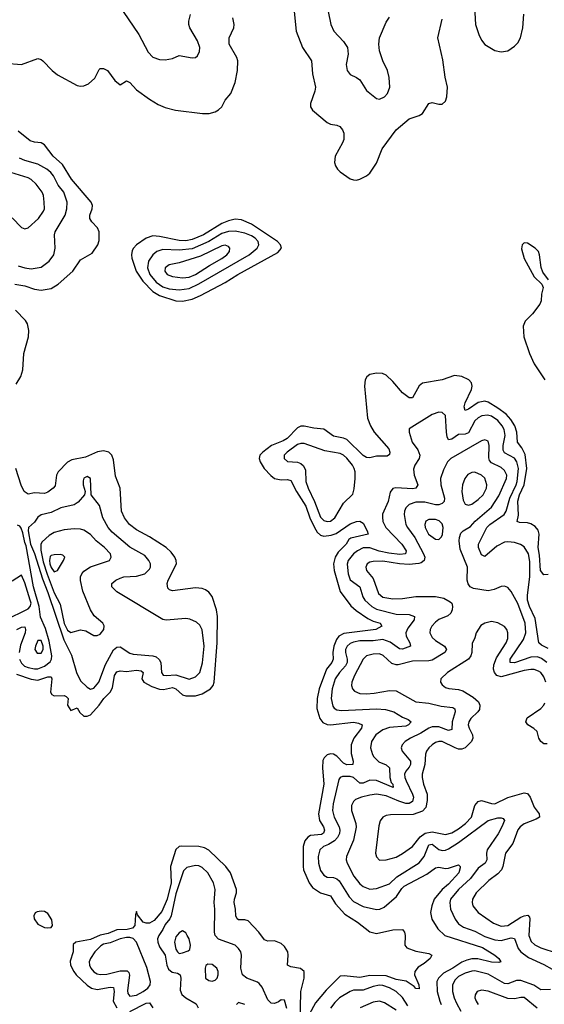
# Model space of a CAD drawing. Header units: inches. Extents: x 1843162 to 1959474, y 907081 to 1016326.
# Tile 495 of 656: x 1885099 to 1888292, y 1001931 to 1007919. Entities that reach past the tile are written whole.
import ezdxf

# ---------------------------------------------------------------- set-up
doc = ezdxf.new("R2010")
doc.units = ezdxf.units.IN
doc.header["$MEASUREMENT"] = 0
doc.layers.add('B8080', color=7, linetype='Continuous')

msp = doc.modelspace()

# ---------------------------------------------------------------- linework, layer by layer
at = {"layer": 'B8080', "color": 5}
for points, elevation in [([(1887862.3, 1008070), (1887873.9, 1007890), (1887893.4, 1007830), (1887910, 1007794.6), (1887930, 1007769.1), (1887990, 1007732.8), (1888030, 1007723.1), (1888070, 1007730.3), (1888110, 1007757.4), (1888130, 1007778.9), (1888148.1, 1007810), (1888161.7, 1007870), (1888167.1, 1007952.9)], 420), ([(1885730, 1007968.9), (1885824.6, 1007830), (1885882.1, 1007722.1), (1885910, 1007692), (1885950, 1007678), (1885984.4, 1007675.6), (1886030, 1007682.4), (1886070, 1007702.4), (1886150, 1007687), (1886169.6, 1007690.4), (1886180.7, 1007699.3), (1886194.2, 1007725.8), (1886195.1, 1007750), (1886181.1, 1007790), (1886134.3, 1007870), (1886128.2, 1007890), (1886128.4, 1007910), (1886138.7, 1007950)], 440), ([(1886770.2, 1007970.2), (1886781.8, 1007850), (1886819.7, 1007750), (1886874.9, 1007670), (1886881.6, 1007590), (1886899.3, 1007510), (1886895.6, 1007484.4), (1886868.9, 1007410), (1886868.7, 1007390), (1886880.4, 1007370), (1886970, 1007294.3), (1886990, 1007283.6), (1887030, 1007277.4), (1887047.3, 1007270), (1887064.9, 1007250), (1887071.6, 1007230), (1887071.3, 1007190), (1887064.9, 1007170), (1887020.2, 1007090), (1887014.7, 1007050), (1887020.8, 1007030), (1887032.9, 1007010), (1887050, 1006994), (1887110, 1006952.1), (1887130, 1006944.7), (1887150, 1006943.8), (1887170, 1006949.3), (1887210, 1006969.4), (1887230, 1006986), (1887270, 1007047.5), (1887306.3, 1007133.7), (1887390, 1007250.2), (1887470, 1007316.9), (1887530, 1007336.2), (1887550, 1007349.2), (1887590, 1007408.7), (1887610, 1007415.6), (1887650, 1007405.3), (1887670, 1007406), (1887690, 1007423), (1887698.4, 1007450), (1887703.2, 1007510), (1887688.6, 1007570), (1887674.5, 1007674.5), (1887644.5, 1007810), (1887670, 1007923)], 420), ([(1886976.5, 1007970), (1886993.4, 1007890), (1887010.4, 1007850), (1887070, 1007786), (1887094, 1007750), (1887098.5, 1007710), (1887086.4, 1007646.4), (1887092.4, 1007610), (1887110, 1007586), (1887150, 1007568.4), (1887170, 1007553.4), (1887210, 1007488.5), (1887270, 1007439.5), (1887290, 1007435.8), (1887319.5, 1007450), (1887338.4, 1007470), (1887351.6, 1007510), (1887347.3, 1007567.3), (1887337.2, 1007610), (1887310, 1007668.7), (1887289.7, 1007730), (1887285.7, 1007770), (1887289.7, 1007810), (1887330, 1007904.9), (1887350, 1007934)], 440), ([(1885010, 1007654), (1885110, 1007647), (1885210, 1007682.4), (1885230, 1007678), (1885240.7, 1007670), (1885298, 1007610), (1885330, 1007584.4), (1885450, 1007519.2), (1885470, 1007514.7), (1885490, 1007517.3), (1885518.4, 1007530), (1885556.3, 1007563.7), (1885583.3, 1007616.7), (1885590, 1007623), (1885610, 1007623), (1885634, 1007610), (1885678.8, 1007550), (1885710, 1007524), (1885750, 1007548.2), (1885770, 1007537.6), (1885810, 1007493.1), (1885890, 1007436.4), (1885943, 1007403), (1885984.5, 1007384.5), (1886048.2, 1007368.2), (1886211, 1007349), (1886252, 1007348), (1886290, 1007358.9), (1886310, 1007370.3), (1886329.7, 1007390), (1886349.7, 1007430), (1886383.5, 1007470), (1886410, 1007538), (1886424.5, 1007610), (1886426.3, 1007670), (1886420.6, 1007690), (1886374.8, 1007770), (1886374, 1007810), (1886402.3, 1007870), (1886404.6, 1007890), (1886396.4, 1007930)], 420), ([(1885070, 1006310.6), (1885130, 1006300.4), (1885190, 1006280.7), (1885230, 1006275.3), (1885290, 1006285.1), (1885334.2, 1006310), (1885423.2, 1006390), (1885470, 1006459.3), (1885541.2, 1006498.8), (1885574.7, 1006550), (1885583.5, 1006576.5), (1885583.9, 1006630), (1885573.4, 1006653.4), (1885538.5, 1006690), (1885526, 1006710), (1885526.2, 1006730), (1885540.2, 1006770), (1885542.2, 1006790), (1885534.6, 1006810), (1885415.2, 1006950), (1885359.5, 1007039.5), (1885302.7, 1007090), (1885250, 1007157.9), (1885230, 1007170.5), (1885190, 1007174.8), (1885163, 1007183), (1885090, 1007241.4)], 420), ([(1885090, 1006422.2), (1885130, 1006410.2), (1885170, 1006405), (1885230, 1006414.2), (1885278.3, 1006450), (1885307.4, 1006490), (1885314.8, 1006530), (1885311.8, 1006610), (1885315.7, 1006630), (1885375.2, 1006730), (1885386.9, 1006770), (1885388.4, 1006810), (1885367.1, 1006870), (1885334, 1006914), (1885304.7, 1006970), (1885289, 1006990), (1885263.8, 1007010), (1885210, 1007039.9), (1885130, 1007062.5), (1885097.3, 1007077.3)], 440), ([(1885053.6, 1006713.6), (1885110, 1006654.6), (1885130, 1006647.6), (1885150, 1006652.8), (1885214.6, 1006710), (1885245.2, 1006754.8), (1885249.9, 1006770), (1885247.9, 1006810), (1885244.1, 1006850), (1885235.9, 1006870), (1885199.7, 1006919.7), (1885170, 1006946.7), (1885150, 1006958.3), (1885046.2, 1006990)], 460), ([(1888316.6, 1006336.6), (1888283, 1006383), (1888273, 1006413), (1888263.5, 1006490), (1888256.2, 1006510), (1888235.6, 1006530), (1888190, 1006560.5), (1888170, 1006562), (1888158, 1006550), (1888154.2, 1006525.8), (1888170, 1006468), (1888230, 1006355.5), (1888277.1, 1006310), (1888284.4, 1006290), (1888274.6, 1006250), (1888272.6, 1006210), (1888264.9, 1006190), (1888220.3, 1006130), (1888174.8, 1006085.2), (1888163.8, 1006056.2), (1888168.3, 1005990), (1888202.4, 1005890), (1888230, 1005826.7), (1888295.8, 1005730)], 420), ([(1885077.4, 1005702.6), (1885105.5, 1005750), (1885117.7, 1005790), (1885124.4, 1005890), (1885154, 1005990), (1885155.9, 1006030), (1885146.8, 1006070), (1885133.8, 1006090), (1885073.2, 1006153.2)], 420), ([(1888315.5, 1004544.5), (1888290, 1004543.8), (1888268.4, 1004570), (1888263.4, 1004663.4), (1888254.9, 1004710), (1888259.9, 1004790), (1888254.5, 1004814.5), (1888237.2, 1004837.2), (1888210, 1004853.7), (1888190, 1004860.1), (1888141.1, 1004861.1), (1888127.6, 1004867.6), (1888134.9, 1004905.1), (1888131.1, 1004991.1), (1888141.5, 1005030), (1888169.7, 1005090), (1888185.6, 1005190), (1888174.6, 1005274.6), (1888155.9, 1005315.9), (1888129.9, 1005350), (1888124.1, 1005410), (1888112.2, 1005450), (1888088.3, 1005488.3), (1888059.5, 1005519.5), (1888010, 1005556.8), (1887950, 1005593.6), (1887930, 1005599.6), (1887890, 1005592.1), (1887830, 1005551.4), (1887810, 1005543), (1887805.2, 1005565.2), (1887809.5, 1005590), (1887848.6, 1005670), (1887853.8, 1005690), (1887849.9, 1005710), (1887832.2, 1005730), (1887790, 1005750.3), (1887745, 1005755), (1887670, 1005729.7), (1887550, 1005708.7), (1887530, 1005692.6), (1887490, 1005619.3), (1887470, 1005618.6), (1887429.4, 1005649.4), (1887370, 1005719.9), (1887330, 1005757.1), (1887306.8, 1005766.8), (1887270, 1005769.9), (1887230, 1005760.6), (1887212.4, 1005747.6), (1887202.4, 1005730), (1887198.8, 1005690), (1887215.9, 1005495.9), (1887234.1, 1005450), (1887256.3, 1005410), (1887346, 1005310), (1887352.1, 1005290), (1887350, 1005275.3), (1887335.8, 1005264.2), (1887270, 1005265.3), (1887230, 1005255.2), (1887210, 1005257), (1887190, 1005268.2), (1887090, 1005366.1), (1887070, 1005374.8), (1887010, 1005387.4), (1886950, 1005429.9), (1886890, 1005435), (1886830, 1005448.2), (1886810, 1005446.9), (1886790, 1005437.4), (1886727.1, 1005372.9), (1886702.3, 1005357.7), (1886631.3, 1005330), (1886578.7, 1005290), (1886561.2, 1005270), (1886556.3, 1005250), (1886562.8, 1005230), (1886587.9, 1005190), (1886627, 1005147), (1886650, 1005129.6), (1886690, 1005120.5), (1886730, 1005123.6), (1886750, 1005116.2), (1886783.1, 1005050), (1886840.4, 1004960.4), (1886865.1, 1004890), (1886893.9, 1004830), (1886910, 1004802.7), (1886930, 1004784.1), (1886950, 1004779.3), (1886995.7, 1004784.3), (1887024.5, 1004795.5), (1887110, 1004852.5), (1887150, 1004867), (1887170, 1004869.2), (1887190, 1004856.9), (1887215, 1004810), (1887219.5, 1004790), (1887113.8, 1004766.2), (1887102.8, 1004757.2), (1887087.2, 1004730), (1887038.4, 1004681.6), (1887019.7, 1004650), (1887008.7, 1004610), (1887012.7, 1004570), (1887050, 1004442.7), (1887115.2, 1004355.2), (1887147.2, 1004327.2), (1887217.8, 1004277.8), (1887250, 1004261.1), (1887293.8, 1004250), (1887302.8, 1004230), (1887267, 1004210), (1887072.9, 1004187.1), (1887041.7, 1004170), (1887027.4, 1004150), (1887011.4, 1004110), (1887004.2, 1004070), (1887007.8, 1004030), (1886999.1, 1004010), (1886967.4, 1003970), (1886922.7, 1003850), (1886909.3, 1003790), (1886907.2, 1003730), (1886925.1, 1003670), (1886945.1, 1003645.1), (1886970, 1003632.7), (1886990.9, 1003630.9), (1887130, 1003647.4), (1887161.3, 1003641.3), (1887183.6, 1003630), (1887179.5, 1003610), (1887132.2, 1003550), (1887115.7, 1003510), (1887116.8, 1003456.8), (1887128.6, 1003410), (1887126, 1003390), (1887090, 1003388), (1887070, 1003397.7), (1887030, 1003439.6), (1887010, 1003452.2), (1886990, 1003454.5), (1886970, 1003447.6), (1886951.9, 1003430), (1886945.1, 1003414.9), (1886941.3, 1003370), (1886951.1, 1003270), (1886917.6, 1003090), (1886924.6, 1003050), (1886948.6, 1003010), (1886955.2, 1002990), (1886948.7, 1002971.3), (1886936.7, 1002963.3), (1886870, 1002957), (1886852.1, 1002947.9), (1886833.9, 1002926.1), (1886823.9, 1002890), (1886823.6, 1002770), (1886827.2, 1002750), (1886860.5, 1002670), (1886881.7, 1002641.7), (1886930, 1002608.3), (1886990, 1002590.7), (1887022.1, 1002542.1), (1887078.5, 1002478.5), (1887154.7, 1002430), (1887230, 1002371.7), (1887270, 1002361.3), (1887370, 1002383.7), (1887430, 1002385.5), (1887441.3, 1002370), (1887446, 1002350), (1887443.6, 1002290), (1887455.3, 1002275.3), (1887510, 1002253.8), (1887590, 1002239.6), (1887608, 1002230), (1887598.4, 1002210), (1887561.1, 1002178.9), (1887523.9, 1002156.1), (1887504, 1002130), (1887503, 1002110), (1887528.4, 1002050), (1887530, 1002026), (1887510, 1002027.8), (1887499.5, 1002039.5), (1887451.7, 1002071.7), (1887390, 1002081.2), (1887330, 1002104.2), (1887230, 1002105.6), (1887170, 1002094.6), (1887074.7, 1002105.3), (1887050, 1002101.4), (1886963.5, 1002016.5), (1886899.1, 1001940.9), (1886860.8, 1001870)], 420), ([(1888314.9, 1004094.9), (1888275.4, 1004115.4), (1888259, 1004130), (1888237, 1004277), (1888202.4, 1004350), (1888190.5, 1004390), (1888190, 1004419.1), (1888204.4, 1004530), (1888204.3, 1004624.3), (1888195.4, 1004670), (1888170, 1004713.7), (1888147.6, 1004727.6), (1888110, 1004740.7), (1888070, 1004744.5), (1888050, 1004741.1), (1888002.7, 1004717.3), (1887930, 1004654), (1887910, 1004664.7), (1887891.8, 1004710), (1887891.2, 1004730), (1887941.6, 1004830), (1887961.3, 1004850), (1888047, 1004910), (1888060.9, 1004930), (1888081.5, 1005010), (1888121.6, 1005090), (1888127.3, 1005110), (1888135.2, 1005190), (1888124.6, 1005230), (1888110, 1005253.2), (1888050, 1005284.6), (1888040.7, 1005300.7), (1888041.1, 1005330), (1888053.8, 1005390), (1888047, 1005427), (1888036.6, 1005450), (1888010, 1005481.2), (1887970, 1005507.5), (1887946.6, 1005513.4), (1887912.7, 1005510), (1887890, 1005498.3), (1887870, 1005480.6), (1887830, 1005407.2), (1887810, 1005399.5), (1887770, 1005395.7), (1887730, 1005369.2), (1887710, 1005363.9), (1887701.5, 1005381.5), (1887696.2, 1005410), (1887691.3, 1005511.3), (1887670.6, 1005530.6), (1887650, 1005533.1), (1887610, 1005517.8), (1887468.9, 1005431.1), (1887470.3, 1005410), (1887487.6, 1005350), (1887522.6, 1005302.6), (1887534.4, 1005270), (1887530.8, 1005250), (1887505.1, 1005210), (1887495, 1005185), (1887499.6, 1005150), (1887522.3, 1005090), (1887510, 1005071.1), (1887492.9, 1005067.1), (1887387.9, 1005072.1), (1887370, 1005068.4), (1887354.9, 1005045.1), (1887341, 1004990), (1887307.8, 1004912.2), (1887306.5, 1004893.5), (1887310, 1004868.2), (1887327.8, 1004830), (1887424.4, 1004730), (1887450.7, 1004690), (1887448.3, 1004671.7), (1887413.2, 1004666.8), (1887345.8, 1004674.2), (1887286.4, 1004686.4), (1887230, 1004707.2), (1887190, 1004707.4), (1887154.6, 1004690), (1887130, 1004669.9), (1887099.1, 1004630), (1887093, 1004607), (1887098.4, 1004550), (1887110, 1004513.6), (1887168.6, 1004470), (1887188.6, 1004410), (1887199.6, 1004390), (1887242.5, 1004350), (1887270, 1004334.6), (1887390, 1004303), (1887470, 1004300.9), (1887501.1, 1004290), (1887499.7, 1004270), (1887460.9, 1004219.1), (1887450.1, 1004190), (1887452, 1004170), (1887474, 1004130), (1887478, 1004110), (1887430, 1004091.2), (1887410, 1004093.3), (1887353.3, 1004133.3), (1887310, 1004150.3), (1887250, 1004142.3), (1887170, 1004142.6), (1887130, 1004134.1), (1887110, 1004125), (1887092.1, 1004110), (1887083, 1004090), (1887081.6, 1004070), (1887092.8, 1004030), (1887092.7, 1004010), (1887082.7, 1003990), (1887045.9, 1003950), (1887019.4, 1003910), (1887001.3, 1003850), (1886995.7, 1003790), (1887004.9, 1003744.9), (1887012.7, 1003732.7), (1887030, 1003721.5), (1887057.4, 1003717.4), (1887270, 1003728.2), (1887324.7, 1003724.7), (1887376.9, 1003710), (1887430, 1003677.2), (1887464.3, 1003664.3), (1887481.7, 1003650), (1887466, 1003630), (1887450, 1003623.4), (1887350, 1003613.9), (1887310, 1003600.1), (1887266, 1003570), (1887240.9, 1003530), (1887235, 1003490), (1887246.2, 1003450), (1887255.4, 1003435.4), (1887285.7, 1003405.7), (1887330, 1003387), (1887349.3, 1003370), (1887351.8, 1003310), (1887361, 1003281), (1887370.1, 1003270), (1887372.7, 1003250), (1887270, 1003292.7), (1887230, 1003293.7), (1887190, 1003277), (1887170, 1003276.4), (1887130.2, 1003310.2), (1887110, 1003317.4), (1887063.1, 1003316.9), (1887049.2, 1003310.8), (1887040.9, 1003299.1), (1887007.5, 1003150), (1887004, 1003110), (1887012.7, 1003070), (1887043.4, 1003010), (1887047.8, 1002990), (1887045.5, 1002970), (1887033.5, 1002946.5), (1887014.3, 1002925.7), (1886977.9, 1002902.1), (1886949.1, 1002890), (1886926.4, 1002870), (1886915.7, 1002830), (1886917.7, 1002790), (1886930, 1002744.6), (1886950, 1002715.9), (1886970, 1002704.8), (1887010, 1002701.4), (1887030, 1002693.6), (1887042.9, 1002682.9), (1887105.3, 1002585.3), (1887130, 1002557), (1887190, 1002525.9), (1887270, 1002508.2), (1887290.4, 1002509.6), (1887318.4, 1002521.6), (1887392.3, 1002587.7), (1887424.7, 1002635.3), (1887440.2, 1002650), (1887576.4, 1002723.6), (1887630, 1002761.7), (1887650, 1002765.3), (1887690, 1002756.8), (1887710, 1002758.9), (1887770, 1002779.5), (1887780.4, 1002770), (1887780.9, 1002760.9), (1887772.3, 1002730), (1887710, 1002660.9), (1887670, 1002629.9), (1887621.9, 1002570), (1887608, 1002530), (1887600.4, 1002490), (1887608.1, 1002448.1), (1887643.5, 1002390), (1887687.2, 1002350), (1887915.7, 1002275.7), (1887990.2, 1002230), (1888016, 1002210), (1888027.3, 1002190), (1888014.7, 1002185.3), (1887971.6, 1002188.4), (1887888.2, 1002208.2), (1887850, 1002206.9), (1887820.2, 1002199.8), (1887790, 1002186.9), (1887735, 1002150), (1887679.3, 1002120.7), (1887647.5, 1002090), (1887638.1, 1002070), (1887639.3, 1002010), (1887655.3, 1001950), (1887665.3, 1001930)], 440), ([(1888307.2, 1004010), (1888274.5, 1004034.5), (1888250, 1004043.7), (1888210, 1004041.6), (1888110, 1004007.6), (1888085.1, 1004010), (1888085.3, 1004030), (1888164.6, 1004150), (1888180.3, 1004190), (1888175.3, 1004250), (1888130, 1004368.2), (1888090, 1004442), (1888070, 1004465.1), (1888050, 1004474.5), (1888030, 1004471.8), (1887986.7, 1004453.3), (1887950, 1004445.2), (1887860.9, 1004460.9), (1887841.4, 1004470), (1887827.8, 1004487.8), (1887821.6, 1004510), (1887824.1, 1004590), (1887779.4, 1004699.4), (1887773.9, 1004750), (1887775.3, 1004770), (1887784.3, 1004795.7), (1887798.4, 1004810), (1887842.2, 1004837.8), (1887871, 1004870), (1887970, 1004954.8), (1888015.6, 1005024.4), (1888061.7, 1005130), (1888063.2, 1005150), (1888050, 1005178.5), (1888030, 1005195.2), (1887970, 1005224.5), (1887959.2, 1005239.2), (1887954.6, 1005254.6), (1887955.9, 1005330), (1887950, 1005355.6), (1887930, 1005365.1), (1887910, 1005358), (1887722.4, 1005250), (1887702, 1005230), (1887678.1, 1005181.9), (1887659.7, 1005130), (1887663.2, 1005090), (1887685.4, 1005010), (1887682.1, 1004990), (1887670, 1004976), (1887650.8, 1004969.2), (1887630, 1004969.5), (1887564.4, 1004984.4), (1887510, 1004985.6), (1887469.3, 1004970.7), (1887449.2, 1004950.8), (1887441.1, 1004930), (1887439.8, 1004910), (1887450.1, 1004850), (1887459.5, 1004830), (1887504.6, 1004770), (1887557.8, 1004670), (1887564.2, 1004650), (1887560.1, 1004630), (1887542.9, 1004617.1), (1887527.7, 1004612.3), (1887470, 1004606.5), (1887410, 1004610.2), (1887310, 1004626.5), (1887250, 1004625.2), (1887230, 1004620.8), (1887213.2, 1004610), (1887206, 1004590), (1887210.9, 1004570), (1887250, 1004521.6), (1887282.8, 1004430), (1887310, 1004408.2), (1887370, 1004397.4), (1887430, 1004399.9), (1887510, 1004411.4), (1887630, 1004411.9), (1887681.2, 1004401.2), (1887719.5, 1004379.5), (1887728.4, 1004370), (1887733.4, 1004350), (1887732.1, 1004330), (1887722.7, 1004310), (1887705.8, 1004294.2), (1887650, 1004270.5), (1887630, 1004255), (1887607.7, 1004230), (1887597.4, 1004210), (1887596.3, 1004190), (1887610, 1004162.6), (1887630, 1004143.2), (1887684.9, 1004110), (1887696.9, 1004090), (1887687.3, 1004070), (1887610, 1004023.9), (1887590, 1004019.1), (1887490, 1004018.7), (1887403.3, 1003996.7), (1887390, 1003995.7), (1887364.3, 1004004.3), (1887312.1, 1004052.1), (1887290, 1004061.8), (1887250, 1004061.1), (1887210.4, 1004050), (1887189.2, 1004030.8), (1887136.4, 1003930), (1887120.4, 1003890), (1887118.7, 1003870), (1887124.3, 1003850), (1887136.1, 1003836.1), (1887170, 1003821.3), (1887210, 1003819.1), (1887256.5, 1003823.5), (1887350, 1003839.8), (1887390, 1003837.1), (1887510.1, 1003770.1), (1887590, 1003762.1), (1887663.6, 1003743.6), (1887735.5, 1003735.5), (1887747.3, 1003727.3), (1887750.1, 1003710), (1887730.5, 1003650), (1887730, 1003601.6), (1887710, 1003596.8), (1887650, 1003618.3), (1887610, 1003618.3), (1887589, 1003611), (1887539.9, 1003580.1), (1887478.4, 1003550), (1887445.8, 1003530), (1887427.2, 1003510), (1887421.6, 1003490), (1887427.3, 1003470), (1887476.9, 1003410), (1887477.2, 1003390), (1887470, 1003372.9), (1887449.5, 1003350), (1887441.9, 1003330), (1887443.1, 1003310), (1887450.7, 1003290), (1887490.5, 1003210), (1887495, 1003190), (1887490, 1003165.4), (1887470, 1003152.4), (1887450, 1003153.2), (1887406.5, 1003166.5), (1887330, 1003199.4), (1887271.8, 1003208.2), (1887230, 1003203.6), (1887179.3, 1003190), (1887143.8, 1003176.2), (1887130, 1003164.7), (1887119.6, 1003140.4), (1887119, 1003110), (1887145.6, 1003030), (1887148, 1003008), (1887131.3, 1002930), (1887087.7, 1002830), (1887086.5, 1002810), (1887091.6, 1002790), (1887132.1, 1002710), (1887170, 1002662.9), (1887190, 1002647.8), (1887230, 1002632.2), (1887270, 1002635.7), (1887350, 1002664.8), (1887394, 1002706), (1887530, 1002792.5), (1887561.9, 1002830), (1887590, 1002900.1), (1887610, 1002904.8), (1887650, 1002873.3), (1887670, 1002867.5), (1887690, 1002869.6), (1887710, 1002876.8), (1887770, 1002914.3), (1887950, 1003049.4), (1888010, 1003065.3), (1888030, 1003066.2), (1888041.1, 1003061.1), (1888049.1, 1003050), (1888033.4, 1003010), (1888011.5, 1002968.5), (1887944.2, 1002870), (1887939.6, 1002850), (1887942.2, 1002810), (1887932.7, 1002790), (1887890, 1002758.9), (1887842.7, 1002697.3), (1887770, 1002630.4), (1887721.7, 1002570), (1887717.2, 1002550), (1887722.1, 1002510), (1887749.3, 1002449.3), (1887770, 1002421), (1887799.9, 1002399.9), (1887870, 1002375.4), (1887930, 1002344.4), (1887990, 1002322.4), (1888030, 1002318.6), (1888090, 1002335.1), (1888110, 1002332.2), (1888133.1, 1002270), (1888150.1, 1002250), (1888196.5, 1002216.5), (1888290, 1002172.7), (1888390, 1002116.4)], 460), ([(1885079.7, 1003939.7), (1885170, 1003909.2), (1885210, 1003903.2), (1885270, 1003922), (1885290, 1003922.6), (1885295.9, 1003910), (1885287.5, 1003830), (1885294.6, 1003814.6), (1885310, 1003808.1), (1885369.4, 1003809.4), (1885383, 1003803), (1885394, 1003790), (1885390.6, 1003750), (1885410, 1003717.3), (1885450, 1003734), (1885465.4, 1003705.4), (1885490, 1003683.5), (1885510, 1003683.1), (1885530, 1003692), (1885582.6, 1003750), (1885610.7, 1003790), (1885650.3, 1003830), (1885664.3, 1003855.7), (1885676.7, 1003930), (1885690, 1003953.5), (1885710, 1003960.2), (1885750, 1003956), (1885810, 1003963.3), (1885838.7, 1003958.7), (1885850.7, 1003950), (1885843.1, 1003910), (1885854.3, 1003890), (1885904.1, 1003864.1), (1885950, 1003848.3), (1885973.9, 1003846.1), (1886030, 1003857.6), (1886050, 1003850.1), (1886090, 1003813.1), (1886110, 1003806.3), (1886170, 1003807.3), (1886210, 1003820.3), (1886261.4, 1003850), (1886276, 1003870), (1886282.1, 1003890), (1886300.3, 1004130), (1886303.7, 1004290), (1886297.2, 1004330), (1886270, 1004411.1), (1886250, 1004437.8), (1886230, 1004451.8), (1886210, 1004459.8), (1886170, 1004464.2), (1886030, 1004445), (1886010.9, 1004450.9), (1886001.6, 1004461.6), (1885997.3, 1004490), (1886003.8, 1004510), (1886052.8, 1004610), (1886051.8, 1004630), (1886044.1, 1004650), (1886021.2, 1004681.2), (1885989.8, 1004710), (1885890, 1004775.2), (1885810, 1004816.8), (1885767.4, 1004850), (1885737.7, 1004890), (1885719.9, 1004930), (1885709.9, 1005070), (1885683.1, 1005143.1), (1885670, 1005242.9), (1885659.3, 1005270), (1885641.8, 1005290), (1885610, 1005297.5), (1885571.9, 1005291.9), (1885500.7, 1005259.3), (1885417.5, 1005242.5), (1885390.7, 1005229.3), (1885334.3, 1005170), (1885322.8, 1005150), (1885314.9, 1005085.1), (1885302.9, 1005070), (1885270, 1005046), (1885250, 1005037.9), (1885190, 1005041.7), (1885150, 1005034.6), (1885127, 1005050), (1885107.5, 1005087.5), (1885075.9, 1005190)], 420), ([(1885098.2, 1004030), (1885110, 1004005.1), (1885128.4, 1003988.4), (1885150, 1003978.8), (1885190, 1003971.2), (1885210, 1003972.2), (1885250, 1003988), (1885285.3, 1004014.7), (1885293.8, 1004030), (1885296, 1004050), (1885279.1, 1004139.1), (1885256.2, 1004216.2), (1885225.6, 1004285.6), (1885218.8, 1004350), (1885183.4, 1004470), (1885139.3, 1004719.3), (1885130, 1004740.5), (1885118.5, 1004798.5), (1885107.7, 1004827.7), (1885099.5, 1004839.5), (1885085.8, 1004845.8)], 440), ([(1885010, 1004267.1), (1885150, 1004337.3), (1885163.9, 1004350), (1885168.4, 1004370), (1885164, 1004390), (1885130, 1004494.6), (1885110, 1004540.5), (1885054.6, 1004505.4)], 460), ([(1885082.3, 1004210), (1885110, 1004224.2), (1885130, 1004226.4), (1885135.7, 1004210), (1885132.5, 1004190), (1885103.9, 1004116.1), (1885095.8, 1004070)], 440), ([(1888301.6, 1003890), (1888290, 1003922.2), (1888270, 1003949.2), (1888257.3, 1003957.3), (1888230, 1003967), (1888210, 1003968.1), (1888170, 1003962), (1888030, 1003922.2), (1888002.6, 1003930), (1887988.7, 1003948.7), (1887982, 1003970), (1887983.9, 1003996.1), (1888001.7, 1004038.3), (1888060.2, 1004130), (1888070, 1004156), (1888070.6, 1004190.6), (1888064.4, 1004210), (1888049.8, 1004229.8), (1888010, 1004251.9), (1887970, 1004259.7), (1887930, 1004249.7), (1887905.5, 1004234.5), (1887876.5, 1004190), (1887870, 1004159), (1887853.5, 1004126.5), (1887851.2, 1004071.2), (1887845.5, 1004050), (1887831, 1004030), (1887703.7, 1003950), (1887662, 1003910), (1887661.3, 1003890), (1887670, 1003874), (1887690, 1003858.9), (1887711.1, 1003851.1), (1887770, 1003845.6), (1887796.7, 1003836.7), (1887859.2, 1003799.2), (1887890.8, 1003770), (1887899.5, 1003750), (1887896.7, 1003723.3), (1887888.4, 1003710), (1887844.6, 1003670), (1887831.9, 1003648.1), (1887829.5, 1003630), (1887833.9, 1003610), (1887854.6, 1003570), (1887856.3, 1003550), (1887849.1, 1003530), (1887810, 1003491.3), (1887790, 1003483.7), (1887770, 1003483.6), (1887750, 1003490.3), (1887670, 1003529.3), (1887650, 1003529.3), (1887630, 1003522.7), (1887609.2, 1003510), (1887589.6, 1003490.4), (1887574.8, 1003470), (1887568.5, 1003451.5), (1887565.8, 1003390), (1887549.6, 1003330), (1887548.6, 1003311.4), (1887557.6, 1003270), (1887579.2, 1003210), (1887579.9, 1003170), (1887571.5, 1003128.5), (1887550, 1003106), (1887494.6, 1003085.4), (1887355.8, 1003084.3), (1887330, 1003079.4), (1887310, 1003068.5), (1887293.4, 1003046.6), (1887284.2, 1003015.8), (1887264.7, 1002850), (1887270, 1002828), (1887290, 1002808.8), (1887330, 1002809.1), (1887390, 1002826.4), (1887430, 1002848.1), (1887489.8, 1002890), (1887536.4, 1002950), (1887567.8, 1002972.2), (1887610, 1002979.9), (1887690, 1002963.6), (1887730, 1002974.8), (1887770, 1002998.6), (1887812.2, 1003030), (1887848.8, 1003070), (1887870, 1003139.6), (1887890, 1003165.1), (1887910, 1003170.7), (1887970, 1003151.6), (1887990, 1003151.1), (1888070, 1003188.1), (1888170, 1003216.6), (1888190, 1003213), (1888206, 1003190), (1888229.5, 1003130), (1888260.2, 1003090), (1888262.7, 1003070), (1888243.2, 1003056.8), (1888170, 1003028.8), (1888145.1, 1003010), (1888130, 1002991.4), (1888099.6, 1002910), (1888056.6, 1002850), (1888039.4, 1002770), (1888030.6, 1002750), (1888010, 1002723.8), (1887955.3, 1002684.7), (1887876.8, 1002610), (1887854.3, 1002570), (1887852.3, 1002550), (1887857.8, 1002530), (1887889.7, 1002489.7), (1887983.7, 1002423.7), (1888030, 1002406.2), (1888070, 1002410.1), (1888150, 1002460.5), (1888170, 1002470.1), (1888192.8, 1002472.8), (1888201.8, 1002461.8), (1888204.1, 1002450), (1888198, 1002350), (1888212.5, 1002312.5), (1888233.6, 1002293.6), (1888270, 1002274.6), (1888370, 1002241.7)], 480), ([(1888310, 1003514.3), (1888290, 1003516), (1888270, 1003529.3), (1888258.4, 1003550), (1888248.4, 1003590), (1888228.9, 1003608.9), (1888190.8, 1003630), (1888179.6, 1003650), (1888186.9, 1003673.1), (1888270, 1003731.1), (1888289.4, 1003750), (1888295.5, 1003764.5)], 480), ([(1886806.1, 1001810), (1886810.4, 1002010), (1886830.6, 1002090), (1886829.7, 1002130), (1886808.1, 1002148.1), (1886750, 1002158.2), (1886728.3, 1002168.3), (1886734.2, 1002230), (1886730.7, 1002250), (1886710, 1002283.1), (1886690, 1002301.4), (1886650, 1002318.2), (1886610, 1002314.7), (1886590, 1002322.6), (1886554.8, 1002370), (1886490, 1002438), (1886470, 1002445.8), (1886430, 1002445), (1886422.6, 1002450), (1886414, 1002470), (1886412.8, 1002510), (1886405.4, 1002550), (1886406.6, 1002570), (1886419.5, 1002610), (1886418.5, 1002630), (1886383, 1002730), (1886354.2, 1002770), (1886250, 1002868.7), (1886223.4, 1002883.4), (1886190, 1002891.7), (1886086.4, 1002893.6), (1886069.6, 1002890.4), (1886050, 1002873.3), (1886017.7, 1002770), (1886021.3, 1002670), (1885997.4, 1002570), (1885965.3, 1002494.7), (1885918.4, 1002441.6), (1885890, 1002425.5), (1885870, 1002423.7), (1885851, 1002431), (1885815.8, 1002475.8), (1885810, 1002495.1), (1885804.1, 1002475.9), (1885800.8, 1002410), (1885785.5, 1002394.5), (1885753.4, 1002386.6), (1885690, 1002383.4), (1885638, 1002362), (1885590, 1002350.9), (1885530, 1002325), (1885442, 1002310), (1885425.5, 1002294.5), (1885424.1, 1002250), (1885407.1, 1002192.9), (1885409.3, 1002170), (1885428.1, 1002130), (1885442.8, 1002110), (1885510, 1002048), (1885537.1, 1002030), (1885570, 1002020.8), (1885650, 1002036.1), (1885670, 1002033.1), (1885675.3, 1002010), (1885668, 1001950), (1885690.5, 1001910)], 420), ([(1886726.1, 1001906.1), (1886710, 1001956), (1886690, 1001958.7), (1886674.3, 1001945.7), (1886650, 1001935.1), (1886630, 1001937.6), (1886623.3, 1001943.3), (1886610, 1001958.3), (1886575.2, 1002035.2), (1886557.7, 1002057.7), (1886546, 1002066), (1886480.7, 1002090), (1886456, 1002110), (1886444.8, 1002150), (1886449.8, 1002230), (1886445, 1002250), (1886431.9, 1002270), (1886409.7, 1002290), (1886310, 1002327.5), (1886289.2, 1002349.2), (1886284.5, 1002370), (1886287.3, 1002510), (1886282.7, 1002550), (1886288.7, 1002630), (1886279.2, 1002670), (1886245.2, 1002730), (1886210, 1002763.4), (1886190, 1002773.3), (1886170, 1002776.1), (1886116.1, 1002763.9), (1886096.4, 1002743.6), (1886050, 1002602.7), (1886022.1, 1002470), (1886012.2, 1002450), (1885984, 1002416), (1885970, 1002385.8), (1885945.4, 1002350), (1885939, 1002330), (1885939.1, 1002310), (1885950, 1002280.2), (1885984.5, 1002230), (1885994.8, 1002170), (1886004, 1002144), (1886027.2, 1002127.2), (1886060, 1002120), (1886075.6, 1002110), (1886079.1, 1002090), (1886076.5, 1002016.5), (1886087, 1001990), (1886110.1, 1001970.1), (1886173.5, 1001933.5), (1886186.3, 1001910)], 440), ([(1888330, 1002021.6), (1888270, 1002019.5), (1888227.5, 1002047.5), (1888150, 1002075.6), (1888123.2, 1002076.8), (1888070, 1002055), (1888050, 1002058.7), (1887950, 1002115.3), (1887870, 1002134.9), (1887850, 1002133.7), (1887810, 1002121.2), (1887770, 1002099.6), (1887750, 1002080.7), (1887734.2, 1002050), (1887732.7, 1002010), (1887743.3, 1001970), (1887757.8, 1001937.8), (1887784.8, 1001890)], 460), ([(1887461.8, 1001921.8), (1887430, 1001971.6), (1887390, 1002008.9), (1887350, 1002031.4), (1887310, 1002045.9), (1887290, 1002046.7), (1887250, 1002038.6), (1887190, 1002017), (1887130, 1002016.2), (1887110, 1002009.9), (1887045.2, 1001970), (1887017, 1001943), (1886990, 1001907.8)], 440), ([(1888248.1, 1001908.1), (1888170, 1001972.9), (1888150, 1001973.4), (1888110, 1001964.5), (1888070, 1001966.7), (1887950, 1002011.1), (1887910, 1002016.2), (1887884.4, 1002010), (1887871.5, 1001988.5), (1887870.2, 1001970), (1887876.5, 1001950), (1887890.2, 1001930)], 480), ([(1887390, 1001896.5), (1887320, 1001940), (1887290, 1001949.9), (1887250, 1001943.2), (1887170.9, 1001909.1)], 460), ([(1885770, 1001887.5), (1885870, 1001938.8), (1885890, 1001940.1), (1885909.7, 1001910)], 420), ([(1886470, 1001929.7), (1886430, 1001942), (1886419.3, 1001930)], 460)]:
    msp.add_lwpolyline(points, dxfattribs=dict(at, elevation=elevation))
for points, elevation in [([(1886410, 1006705.6), (1886370, 1006696.6), (1886330, 1006678.9), (1886217.5, 1006610), (1886150, 1006581.8), (1886110, 1006574.7), (1886070, 1006577.1), (1885950, 1006601.4), (1885910, 1006604.2), (1885869.6, 1006590.4), (1885810.1, 1006549.9), (1885791.1, 1006530), (1885784.3, 1006515.7), (1885780.1, 1006490), (1885782.3, 1006470), (1885808.6, 1006390), (1885848.9, 1006328.9), (1885910, 1006265.8), (1885950, 1006241), (1886050, 1006209.7), (1886090, 1006207.5), (1886150, 1006220.5), (1886199, 1006241), (1886350, 1006321.1), (1886427.2, 1006370), (1886670, 1006503.8), (1886693.2, 1006530), (1886687.3, 1006550), (1886667.4, 1006570), (1886510, 1006676.6), (1886450, 1006701.3)], 420), ([(1886410, 1006633.1), (1886370, 1006632.1), (1886330, 1006619.8), (1886250, 1006569.9), (1886150, 1006526.2), (1886070, 1006518.6), (1885970, 1006522.3), (1885934.7, 1006510), (1885908.8, 1006490), (1885883.1, 1006450), (1885877.7, 1006410), (1885891.3, 1006370), (1885930, 1006323.4), (1885970, 1006294.8), (1886010, 1006281.8), (1886070, 1006276.3), (1886130, 1006285.4), (1886190, 1006312), (1886495, 1006490), (1886545.5, 1006530), (1886555.2, 1006550), (1886549.9, 1006570), (1886531.6, 1006590), (1886510, 1006604), (1886470, 1006621.1)], 440), ([(1886350, 1006547.2), (1886330, 1006544.5), (1886199.2, 1006480.8), (1886070, 1006439.9), (1886010, 1006427.9), (1885984.7, 1006410), (1885982.7, 1006390), (1885996.5, 1006370), (1886030, 1006357.4), (1886090, 1006349.7), (1886130, 1006354.1), (1886170, 1006369.7), (1886255, 1006425), (1886330, 1006467), (1886359.5, 1006490), (1886376.5, 1006510), (1886378.7, 1006530), (1886370, 1006539.2)], 460), ([(1886810, 1005342.5), (1886790, 1005336.3), (1886727.1, 1005290), (1886709.2, 1005270), (1886707.9, 1005250), (1886730, 1005232.6), (1886790, 1005227.4), (1886810, 1005220.5), (1886826.5, 1005206.5), (1886838.8, 1005178.8), (1886840.7, 1005110), (1886854.3, 1005070), (1886893.6, 1004990), (1886930, 1004894.3), (1886950, 1004873.4), (1886970, 1004866.8), (1886990, 1004870.1), (1887017.7, 1004890), (1887070, 1004979.5), (1887126.1, 1005033.9), (1887134.7, 1005065.3), (1887140.3, 1005130), (1887140.2, 1005170), (1887135, 1005190), (1887124.2, 1005210), (1887090, 1005252), (1887070, 1005271.6), (1887050, 1005281.4), (1886957.3, 1005297.3), (1886830, 1005342)], 440), ([(1885510, 1005142), (1885490, 1005131.8), (1885486.1, 1005113.9), (1885486.3, 1005090), (1885498, 1005050), (1885493.4, 1005030), (1885454.9, 1004985.1), (1885430, 1004968.1), (1885350, 1004951.3), (1885290, 1004923.2), (1885230, 1004908.8), (1885210, 1004894), (1885190, 1004863.1), (1885153.1, 1004830), (1885151.1, 1004810), (1885165.2, 1004730), (1885190, 1004673), (1885238.3, 1004518.3), (1885270, 1004436.1), (1885367.2, 1004147.2), (1885415.5, 1004055.5), (1885444.1, 1003950), (1885470, 1003899.4), (1885510, 1003860.3), (1885530, 1003848.7), (1885550, 1003853.7), (1885581.6, 1003890), (1885622.4, 1003997.6), (1885670, 1004087.2), (1885690, 1004104), (1885710, 1004105), (1885770, 1004067.1), (1885790, 1004061.6), (1885910, 1004051.3), (1885930, 1004044.2), (1885948.9, 1004028.9), (1885958.8, 1004010), (1885962, 1003950), (1885973.1, 1003933.1), (1885990.2, 1003930.2), (1886050, 1003935.9), (1886130, 1003909.5), (1886170, 1003922.3), (1886196.3, 1003950), (1886212.7, 1004007.3), (1886222.2, 1004110), (1886209.2, 1004209.3), (1886196.5, 1004236.4), (1886175.3, 1004255.3), (1886134.1, 1004274.1), (1886110, 1004277.2), (1885990, 1004267.1), (1885970, 1004270.8), (1885690, 1004440.7), (1885660.4, 1004470), (1885661, 1004490), (1885684.4, 1004510), (1885710, 1004522.8), (1885734, 1004530), (1885810, 1004534.6), (1885861.7, 1004550), (1885890, 1004577), (1885896.2, 1004590), (1885895.4, 1004610), (1885886.3, 1004630), (1885860, 1004660), (1885770, 1004712.1), (1885662.8, 1004802.8), (1885637.6, 1004830), (1885606.2, 1004890), (1885584.3, 1004964.3), (1885533.7, 1005030), (1885531.1, 1005130)], 440), ([(1887870, 1005167.4), (1887850, 1005166), (1887827.4, 1005152.6), (1887809.2, 1005130), (1887794.5, 1005090), (1887790.2, 1005050), (1887798, 1004998), (1887810, 1004972.4), (1887830, 1004966.9), (1887850, 1004972.3), (1887890, 1005000.6), (1887919.4, 1005030), (1887940.2, 1005070), (1887942.7, 1005090), (1887930.9, 1005130.9), (1887910, 1005148.7)], 480), ([(1887590, 1004880.3), (1887570.4, 1004870), (1887564.6, 1004850), (1887566.1, 1004830), (1887587.8, 1004790), (1887630, 1004760.8), (1887650, 1004758.9), (1887666.2, 1004773.8), (1887672.1, 1004787.9), (1887676.7, 1004830), (1887670, 1004853.3), (1887651.3, 1004871.3), (1887630, 1004879)], 480), ([(1885430, 1004822.1), (1885370, 1004815.9), (1885310, 1004801.5), (1885278.3, 1004781.7), (1885236, 1004744), (1885228.5, 1004730), (1885227.3, 1004692.7), (1885242.7, 1004622.7), (1885266.4, 1004546.4), (1885310, 1004433.4), (1885344.8, 1004364.7), (1885370, 1004246.4), (1885390, 1004207.3), (1885410, 1004191.6), (1885470, 1004207.8), (1885502, 1004202), (1885550, 1004174.9), (1885570, 1004174.9), (1885590, 1004183.1), (1885611.1, 1004210), (1885613.4, 1004233.4), (1885604.5, 1004250), (1885553.2, 1004293.2), (1885530, 1004329.6), (1885483.7, 1004443.7), (1885469.4, 1004509.4), (1885469.9, 1004530), (1885477, 1004550), (1885490, 1004565.5), (1885530, 1004592), (1885645.1, 1004630), (1885656.4, 1004650), (1885652.1, 1004670), (1885616.5, 1004710), (1885563.9, 1004750), (1885529.4, 1004789.4), (1885490, 1004814.3), (1885470, 1004820.6)], 460), ([(1885347.7, 1004667.7), (1885310, 1004665.3), (1885290, 1004661.2), (1885284.9, 1004655.1), (1885280.5, 1004630), (1885283.3, 1004610), (1885290, 1004586.8), (1885310, 1004562.2), (1885330, 1004570.3), (1885366.3, 1004630), (1885373.6, 1004650), (1885362.9, 1004662.9)], 480), ([(1885210, 1004144.7), (1885194.6, 1004110), (1885192, 1004090), (1885206.2, 1004066.2), (1885230, 1004066.9), (1885242.5, 1004090), (1885242.2, 1004110), (1885230, 1004144.6)], 460), ([(1885230, 1002497.8), (1885205.5, 1002494.5), (1885192.9, 1002487.1), (1885184.7, 1002470), (1885187.3, 1002450), (1885210, 1002418), (1885250, 1002398.4), (1885270, 1002395.7), (1885290, 1002399.1), (1885298.5, 1002410), (1885294.4, 1002445.6), (1885270, 1002482.7), (1885250, 1002494.6)], 420), ([(1886090, 1002378.4), (1886070, 1002366), (1886050, 1002342.4), (1886041.7, 1002310), (1886050, 1002266.4), (1886059.1, 1002250), (1886070, 1002239.7), (1886090, 1002244.5), (1886124.1, 1002255.9), (1886135.1, 1002264.9), (1886139.8, 1002290), (1886130, 1002329.3), (1886119.1, 1002350), (1886110, 1002365.1)], 460), ([(1885770, 1002337.9), (1885750, 1002336.7), (1885710, 1002328.8), (1885650, 1002305.7), (1885610, 1002296.4), (1885593, 1002287), (1885557.6, 1002250), (1885530.9, 1002210), (1885523.2, 1002190), (1885523.8, 1002170), (1885533.2, 1002150), (1885550, 1002127.8), (1885570, 1002115.7), (1885590, 1002111.9), (1885630, 1002114.1), (1885710, 1002135), (1885753.8, 1002133.8), (1885763.7, 1002123.7), (1885768, 1002108), (1885755.1, 1002015.1), (1885757.3, 1001997.3), (1885770, 1001980.2), (1885810, 1001986.8), (1885850, 1002008.1), (1885878.5, 1002030), (1885893, 1002050), (1885895.6, 1002070), (1885874, 1002154), (1885809.3, 1002310), (1885790, 1002332.2)], 440), ([(1886244.4, 1002175.6), (1886233, 1002167), (1886228.7, 1002151.3), (1886230.4, 1002090.4), (1886250, 1002075.5), (1886270, 1002072.7), (1886290, 1002078), (1886302, 1002090), (1886307.6, 1002110), (1886307.8, 1002130), (1886298.7, 1002150), (1886270, 1002173.3)], 460)]:
    msp.add_lwpolyline(points, close=True, dxfattribs=dict(at, elevation=elevation))

doc.saveas('drawing.dxf')
